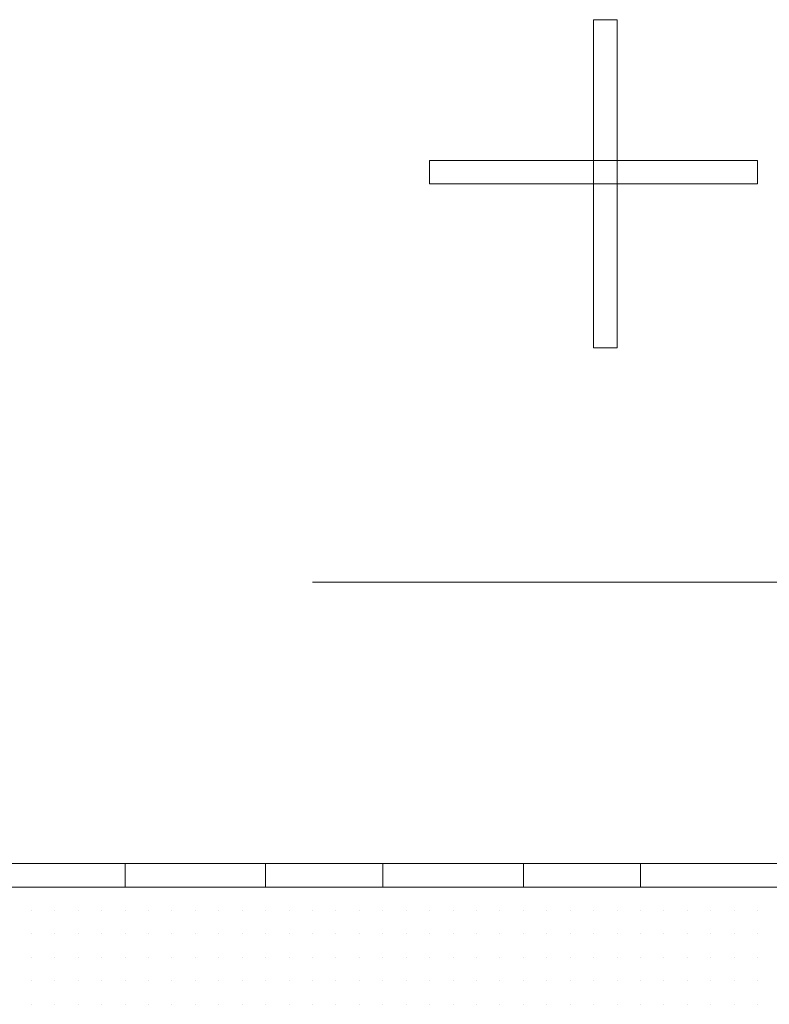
# Model space of a CAD drawing. Header units: metres. Extents: x 5.7 to 89.8, y 4 to 63.5.
# Tile 437 of 475: x 71.472 to 71.78, y 49.8 to 50.204. Entities that reach past the tile are written whole.
import ezdxf

# ---------------------------------------------------------------- set-up
doc = ezdxf.new("R2010")
doc.units = ezdxf.units.M
doc.header["$MEASUREMENT"] = 0
for name, color, linetype in [('PDF17_hatch-borshi', 7, 'Continuous'), ('PDF17_kaff', 7, 'Continuous'), ('PDF17_textt', 7, 'Continuous')]:
    doc.layers.add(name, color=color, linetype=linetype)

msp = doc.modelspace()

# ---------------------------------------------------------------- linework, layer by layer
at = {"layer": 'PDF17_hatch-borshi', "lineweight": 18}
for points in [[(71.47635, 49.84788), (71.47635, 49.84788)], [(71.49561, 49.84788), (71.49561, 49.84788)], [(71.51487, 49.84788), (71.51487, 49.84788)], [(71.53413, 49.84788), (71.53413, 49.84788)], [(71.53413, 49.84788), (71.53413, 49.84788)], [(71.54376, 49.84788), (71.54376, 49.84788)], [(71.54376, 49.84788), (71.54376, 49.84788)], [(71.5534, 49.84788), (71.5534, 49.84788)], [(71.57266, 49.84788), (71.57266, 49.84788)], [(71.58229, 49.84788), (71.58229, 49.84788)], [(71.60155, 49.84788), (71.60155, 49.84788)], [(71.61118, 49.84788), (71.61118, 49.84788)], [(71.63044, 49.84788), (71.63044, 49.84788)], [(71.64008, 49.84788), (71.64008, 49.84788)], [(71.64008, 49.84788), (71.64008, 49.84788)], [(71.64971, 49.84788), (71.64971, 49.84788)], [(71.65934, 49.84788), (71.65934, 49.84788)], [(71.68823, 49.84788), (71.68823, 49.84788)], [(71.72676, 49.84788), (71.72676, 49.84788)], [(71.74602, 49.84788), (71.74602, 49.84788)], [(71.74602, 49.84788), (71.74602, 49.84788)], [(71.75565, 49.84788), (71.75565, 49.84788)], [(71.76528, 49.84788), (71.76528, 49.84788)], [(71.77491, 49.84788), (71.77491, 49.84788)], [(71.47635, 49.83825), (71.47635, 49.83825)], [(71.47635, 49.83825), (71.47635, 49.83825)], [(71.47635, 49.83825), (71.47635, 49.83825)], [(71.47635, 49.83825), (71.47635, 49.83825)], [(71.48598, 49.83825), (71.48598, 49.83825)], [(71.48598, 49.83825), (71.48598, 49.83825)], [(71.48598, 49.83825), (71.48598, 49.83825)], [(71.48598, 49.83825), (71.48598, 49.83825)], [(71.48598, 49.83825), (71.48598, 49.83825)], [(71.49561, 49.83825), (71.49561, 49.83825)], [(71.49561, 49.83825), (71.49561, 49.83825)], [(71.49561, 49.83825), (71.49561, 49.83825)], [(71.49561, 49.83825), (71.49561, 49.83825)], [(71.50524, 49.83825), (71.50524, 49.83825)], [(71.50524, 49.83825), (71.50524, 49.83825)], [(71.50524, 49.83825), (71.50524, 49.83825)], [(71.50524, 49.83825), (71.50524, 49.83825)], [(71.50524, 49.83825), (71.50524, 49.83825)], [(71.50524, 49.83825), (71.50524, 49.83825)], [(71.51487, 49.83825), (71.51487, 49.83825)], [(71.51487, 49.83825), (71.51487, 49.83825)], [(71.51487, 49.83825), (71.51487, 49.83825)], [(71.5245, 49.83825), (71.5245, 49.83825)], [(71.5245, 49.83825), (71.5245, 49.83825)], [(71.5245, 49.83825), (71.5245, 49.83825)], [(71.5245, 49.83825), (71.5245, 49.83825)], [(71.53413, 49.83825), (71.53413, 49.83825)], [(71.53413, 49.83825), (71.53413, 49.83825)], [(71.53413, 49.83825), (71.53413, 49.83825)], [(71.53413, 49.83825), (71.53413, 49.83825)], [(71.54376, 49.83825), (71.54376, 49.83825)], [(71.5534, 49.83825), (71.5534, 49.83825)], [(71.5534, 49.83825), (71.5534, 49.83825)], [(71.5534, 49.83825), (71.5534, 49.83825)], [(71.56303, 49.83825), (71.56303, 49.83825)], [(71.56303, 49.83825), (71.56303, 49.83825)], [(71.56303, 49.83825), (71.56303, 49.83825)], [(71.56303, 49.83825), (71.56303, 49.83825)], [(71.57266, 49.83825), (71.57266, 49.83825)], [(71.57266, 49.83825), (71.57266, 49.83825)], [(71.57266, 49.83825), (71.57266, 49.83825)], [(71.57266, 49.83825), (71.57266, 49.83825)], [(71.58229, 49.83825), (71.58229, 49.83825)], [(71.58229, 49.83825), (71.58229, 49.83825)], [(71.58229, 49.83825), (71.58229, 49.83825)], [(71.58229, 49.83825), (71.58229, 49.83825)], [(71.58229, 49.83825), (71.58229, 49.83825)], [(71.59192, 49.83825), (71.59192, 49.83825)], [(71.59192, 49.83825), (71.59192, 49.83825)], [(71.59192, 49.83825), (71.59192, 49.83825)], [(71.60155, 49.83825), (71.60155, 49.83825)], [(71.60155, 49.83825), (71.60155, 49.83825)], [(71.60155, 49.83825), (71.60155, 49.83825)], [(71.60155, 49.83825), (71.60155, 49.83825)], [(71.60155, 49.83825), (71.60155, 49.83825)], [(71.61118, 49.83825), (71.61118, 49.83825)], [(71.61118, 49.83825), (71.61118, 49.83825)], [(71.61118, 49.83825), (71.61118, 49.83825)], [(71.61118, 49.83825), (71.61118, 49.83825)], [(71.62081, 49.83825), (71.62081, 49.83825)], [(71.62081, 49.83825), (71.62081, 49.83825)], [(71.62081, 49.83825), (71.62081, 49.83825)], [(71.62081, 49.83825), (71.62081, 49.83825)], [(71.62081, 49.83825), (71.62081, 49.83825)], [(71.63044, 49.83825), (71.63044, 49.83825)], [(71.63044, 49.83825), (71.63044, 49.83825)], [(71.63044, 49.83825), (71.63044, 49.83825)], [(71.63044, 49.83825), (71.63044, 49.83825)], [(71.64008, 49.83825), (71.64008, 49.83825)], [(71.64008, 49.83825), (71.64008, 49.83825)], [(71.64008, 49.83825), (71.64008, 49.83825)], [(71.64971, 49.83825), (71.64971, 49.83825)], [(71.64971, 49.83825), (71.64971, 49.83825)], [(71.64971, 49.83825), (71.64971, 49.83825)], [(71.65934, 49.83825), (71.65934, 49.83825)], [(71.65934, 49.83825), (71.65934, 49.83825)], [(71.66897, 49.83825), (71.66897, 49.83825)], [(71.66897, 49.83825), (71.66897, 49.83825)], [(71.66897, 49.83825), (71.66897, 49.83825)], [(71.66897, 49.83825), (71.66897, 49.83825)], [(71.66897, 49.83825), (71.66897, 49.83825)], [(71.66897, 49.83825), (71.66897, 49.83825)], [(71.6786, 49.83825), (71.6786, 49.83825)], [(71.6786, 49.83825), (71.6786, 49.83825)], [(71.6786, 49.83825), (71.6786, 49.83825)], [(71.68823, 49.83825), (71.68823, 49.83825)], [(71.68823, 49.83825), (71.68823, 49.83825)], [(71.68823, 49.83825), (71.68823, 49.83825)], [(71.68823, 49.83825), (71.68823, 49.83825)], [(71.68823, 49.83825), (71.68823, 49.83825)], [(71.69786, 49.83825), (71.69786, 49.83825)], [(71.69786, 49.83825), (71.69786, 49.83825)], [(71.69786, 49.83825), (71.69786, 49.83825)], [(71.69786, 49.83825), (71.69786, 49.83825)], [(71.70749, 49.83825), (71.70749, 49.83825)], [(71.70749, 49.83825), (71.70749, 49.83825)], [(71.70749, 49.83825), (71.70749, 49.83825)], [(71.70749, 49.83825), (71.70749, 49.83825)], [(71.71713, 49.83825), (71.71713, 49.83825)], [(71.71713, 49.83825), (71.71713, 49.83825)], [(71.71713, 49.83825), (71.71713, 49.83825)], [(71.71713, 49.83825), (71.71713, 49.83825)], [(71.72676, 49.83825), (71.72676, 49.83825)], [(71.72676, 49.83825), (71.72676, 49.83825)], [(71.72676, 49.83825), (71.72676, 49.83825)], [(71.73639, 49.83825), (71.73639, 49.83825)], [(71.73639, 49.83825), (71.73639, 49.83825)], [(71.73639, 49.83825), (71.73639, 49.83825)], [(71.73639, 49.83825), (71.73639, 49.83825)], [(71.73639, 49.83825), (71.73639, 49.83825)], [(71.74602, 49.83825), (71.74602, 49.83825)], [(71.74602, 49.83825), (71.74602, 49.83825)], [(71.75565, 49.83825), (71.75565, 49.83825)], [(71.75565, 49.83825), (71.75565, 49.83825)], [(71.75565, 49.83825), (71.75565, 49.83825)], [(71.75565, 49.83825), (71.75565, 49.83825)], [(71.76528, 49.83825), (71.76528, 49.83825)], [(71.76528, 49.83825), (71.76528, 49.83825)], [(71.77491, 49.83825), (71.77491, 49.83825)], [(71.77491, 49.83825), (71.77491, 49.83825)], [(71.77491, 49.83825), (71.77491, 49.83825)], [(71.47635, 49.82862), (71.47635, 49.82862)], [(71.47635, 49.82862), (71.47635, 49.82862)], [(71.47635, 49.82862), (71.47635, 49.82862)], [(71.48598, 49.82862), (71.48598, 49.82862)], [(71.48598, 49.82862), (71.48598, 49.82862)], [(71.49561, 49.82862), (71.49561, 49.82862)], [(71.49561, 49.82862), (71.49561, 49.82862)], [(71.49561, 49.82862), (71.49561, 49.82862)], [(71.50524, 49.82862), (71.50524, 49.82862)], [(71.50524, 49.82862), (71.50524, 49.82862)], [(71.50524, 49.82862), (71.50524, 49.82862)], [(71.50524, 49.82862), (71.50524, 49.82862)], [(71.50524, 49.82862), (71.50524, 49.82862)], [(71.51487, 49.82862), (71.51487, 49.82862)], [(71.51487, 49.82862), (71.51487, 49.82862)], [(71.5245, 49.82862), (71.5245, 49.82862)], [(71.5245, 49.82862), (71.5245, 49.82862)], [(71.5245, 49.82862), (71.5245, 49.82862)], [(71.5245, 49.82862), (71.5245, 49.82862)], [(71.53413, 49.82862), (71.53413, 49.82862)], [(71.53413, 49.82862), (71.53413, 49.82862)], [(71.53413, 49.82862), (71.53413, 49.82862)], [(71.53413, 49.82862), (71.53413, 49.82862)], [(71.54376, 49.82862), (71.54376, 49.82862)], [(71.54376, 49.82862), (71.54376, 49.82862)], [(71.54376, 49.82862), (71.54376, 49.82862)], [(71.54376, 49.82862), (71.54376, 49.82862)], [(71.5534, 49.82862), (71.5534, 49.82862)], [(71.5534, 49.82862), (71.5534, 49.82862)], [(71.5534, 49.82862), (71.5534, 49.82862)], [(71.56303, 49.82862), (71.56303, 49.82862)], [(71.56303, 49.82862), (71.56303, 49.82862)], [(71.56303, 49.82862), (71.56303, 49.82862)], [(71.56303, 49.82862), (71.56303, 49.82862)], [(71.57266, 49.82862), (71.57266, 49.82862)], [(71.57266, 49.82862), (71.57266, 49.82862)], [(71.58229, 49.82862), (71.58229, 49.82862)], [(71.59192, 49.82862), (71.59192, 49.82862)], [(71.59192, 49.82862), (71.59192, 49.82862)], [(71.59192, 49.82862), (71.59192, 49.82862)], [(71.60155, 49.82862), (71.60155, 49.82862)], [(71.60155, 49.82862), (71.60155, 49.82862)], [(71.61118, 49.82862), (71.61118, 49.82862)], [(71.61118, 49.82862), (71.61118, 49.82862)], [(71.61118, 49.82862), (71.61118, 49.82862)], [(71.61118, 49.82862), (71.61118, 49.82862)], [(71.62081, 49.82862), (71.62081, 49.82862)], [(71.62081, 49.82862), (71.62081, 49.82862)], [(71.62081, 49.82862), (71.62081, 49.82862)], [(71.63044, 49.82862), (71.63044, 49.82862)], [(71.63044, 49.82862), (71.63044, 49.82862)], [(71.63044, 49.82862), (71.63044, 49.82862)], [(71.63044, 49.82862), (71.63044, 49.82862)], [(71.64008, 49.82862), (71.64008, 49.82862)], [(71.64008, 49.82862), (71.64008, 49.82862)], [(71.64008, 49.82862), (71.64008, 49.82862)], [(71.64008, 49.82862), (71.64008, 49.82862)], [(71.64008, 49.82862), (71.64008, 49.82862)], [(71.64971, 49.82862), (71.64971, 49.82862)], [(71.64971, 49.82862), (71.64971, 49.82862)], [(71.65934, 49.82862), (71.65934, 49.82862)], [(71.65934, 49.82862), (71.65934, 49.82862)], [(71.65934, 49.82862), (71.65934, 49.82862)], [(71.65934, 49.82862), (71.65934, 49.82862)], [(71.66897, 49.82862), (71.66897, 49.82862)], [(71.66897, 49.82862), (71.66897, 49.82862)], [(71.66897, 49.82862), (71.66897, 49.82862)], [(71.6786, 49.82862), (71.6786, 49.82862)], [(71.6786, 49.82862), (71.6786, 49.82862)], [(71.6786, 49.82862), (71.6786, 49.82862)], [(71.68823, 49.82862), (71.68823, 49.82862)], [(71.68823, 49.82862), (71.68823, 49.82862)], [(71.69786, 49.82862), (71.69786, 49.82862)], [(71.69786, 49.82862), (71.69786, 49.82862)], [(71.69786, 49.82862), (71.69786, 49.82862)], [(71.69786, 49.82862), (71.69786, 49.82862)], [(71.70749, 49.82862), (71.70749, 49.82862)], [(71.70749, 49.82862), (71.70749, 49.82862)], [(71.70749, 49.82862), (71.70749, 49.82862)], [(71.70749, 49.82862), (71.70749, 49.82862)], [(71.71713, 49.82862), (71.71713, 49.82862)], [(71.71713, 49.82862), (71.71713, 49.82862)], [(71.71713, 49.82862), (71.71713, 49.82862)], [(71.72676, 49.82862), (71.72676, 49.82862)], [(71.72676, 49.82862), (71.72676, 49.82862)], [(71.72676, 49.82862), (71.72676, 49.82862)], [(71.72676, 49.82862), (71.72676, 49.82862)], [(71.73639, 49.82862), (71.73639, 49.82862)], [(71.73639, 49.82862), (71.73639, 49.82862)], [(71.74602, 49.82862), (71.74602, 49.82862)], [(71.74602, 49.82862), (71.74602, 49.82862)], [(71.74602, 49.82862), (71.74602, 49.82862)], [(71.74602, 49.82862), (71.74602, 49.82862)], [(71.75565, 49.82862), (71.75565, 49.82862)], [(71.75565, 49.82862), (71.75565, 49.82862)], [(71.76528, 49.82862), (71.76528, 49.82862)], [(71.76528, 49.82862), (71.76528, 49.82862)], [(71.76528, 49.82862), (71.76528, 49.82862)], [(71.76528, 49.82862), (71.76528, 49.82862)], [(71.77491, 49.82862), (71.77491, 49.82862)], [(71.77491, 49.82862), (71.77491, 49.82862)], [(71.77491, 49.82862), (71.77491, 49.82862)], [(71.77491, 49.82862), (71.77491, 49.82862)], [(71.47635, 49.81899), (71.47635, 49.81899)], [(71.47635, 49.81899), (71.47635, 49.81899)], [(71.47635, 49.81899), (71.47635, 49.81899)], [(71.47635, 49.81899), (71.47635, 49.81899)], [(71.48598, 49.81899), (71.48598, 49.81899)], [(71.48598, 49.81899), (71.48598, 49.81899)], [(71.48598, 49.81899), (71.48598, 49.81899)], [(71.49561, 49.81899), (71.49561, 49.81899)], [(71.49561, 49.81899), (71.49561, 49.81899)], [(71.49561, 49.81899), (71.49561, 49.81899)], [(71.50524, 49.81899), (71.50524, 49.81899)], [(71.50524, 49.81899), (71.50524, 49.81899)], [(71.50524, 49.81899), (71.50524, 49.81899)], [(71.51487, 49.81899), (71.51487, 49.81899)], [(71.51487, 49.81899), (71.51487, 49.81899)], [(71.51487, 49.81899), (71.51487, 49.81899)], [(71.5245, 49.81899), (71.5245, 49.81899)], [(71.5245, 49.81899), (71.5245, 49.81899)], [(71.5245, 49.81899), (71.5245, 49.81899)], [(71.5245, 49.81899), (71.5245, 49.81899)], [(71.53413, 49.81899), (71.53413, 49.81899)], [(71.53413, 49.81899), (71.53413, 49.81899)], [(71.53413, 49.81899), (71.53413, 49.81899)], [(71.53413, 49.81899), (71.53413, 49.81899)], [(71.53413, 49.81899), (71.53413, 49.81899)], [(71.53413, 49.81899), (71.53413, 49.81899)], [(71.54376, 49.81899), (71.54376, 49.81899)], [(71.54376, 49.81899), (71.54376, 49.81899)], [(71.54376, 49.81899), (71.54376, 49.81899)], [(71.54376, 49.81899), (71.54376, 49.81899)], [(71.5534, 49.81899), (71.5534, 49.81899)], [(71.5534, 49.81899), (71.5534, 49.81899)], [(71.5534, 49.81899), (71.5534, 49.81899)], [(71.56303, 49.81899), (71.56303, 49.81899)], [(71.56303, 49.81899), (71.56303, 49.81899)], [(71.56303, 49.81899), (71.56303, 49.81899)], [(71.56303, 49.81899), (71.56303, 49.81899)], [(71.56303, 49.81899), (71.56303, 49.81899)], [(71.57266, 49.81899), (71.57266, 49.81899)], [(71.57266, 49.81899), (71.57266, 49.81899)], [(71.57266, 49.81899), (71.57266, 49.81899)], [(71.58229, 49.81899), (71.58229, 49.81899)], [(71.58229, 49.81899), (71.58229, 49.81899)], [(71.58229, 49.81899), (71.58229, 49.81899)], [(71.58229, 49.81899), (71.58229, 49.81899)], [(71.58229, 49.81899), (71.58229, 49.81899)], [(71.59192, 49.81899), (71.59192, 49.81899)], [(71.59192, 49.81899), (71.59192, 49.81899)], [(71.59192, 49.81899), (71.59192, 49.81899)], [(71.59192, 49.81899), (71.59192, 49.81899)], [(71.60155, 49.81899), (71.60155, 49.81899)], [(71.60155, 49.81899), (71.60155, 49.81899)], [(71.60155, 49.81899), (71.60155, 49.81899)], [(71.60155, 49.81899), (71.60155, 49.81899)], [(71.61118, 49.81899), (71.61118, 49.81899)], [(71.61118, 49.81899), (71.61118, 49.81899)], [(71.61118, 49.81899), (71.61118, 49.81899)], [(71.62081, 49.81899), (71.62081, 49.81899)], [(71.62081, 49.81899), (71.62081, 49.81899)], [(71.62081, 49.81899), (71.62081, 49.81899)], [(71.63044, 49.81899), (71.63044, 49.81899)], [(71.63044, 49.81899), (71.63044, 49.81899)], [(71.63044, 49.81899), (71.63044, 49.81899)], [(71.64008, 49.81899), (71.64008, 49.81899)], [(71.64008, 49.81899), (71.64008, 49.81899)], [(71.64008, 49.81899), (71.64008, 49.81899)], [(71.64971, 49.81899), (71.64971, 49.81899)], [(71.64971, 49.81899), (71.64971, 49.81899)], [(71.64971, 49.81899), (71.64971, 49.81899)], [(71.64971, 49.81899), (71.64971, 49.81899)], [(71.64971, 49.81899), (71.64971, 49.81899)], [(71.65934, 49.81899), (71.65934, 49.81899)], [(71.65934, 49.81899), (71.65934, 49.81899)], [(71.66897, 49.81899), (71.66897, 49.81899)], [(71.66897, 49.81899), (71.66897, 49.81899)], [(71.66897, 49.81899), (71.66897, 49.81899)], [(71.66897, 49.81899), (71.66897, 49.81899)], [(71.66897, 49.81899), (71.66897, 49.81899)], [(71.66897, 49.81899), (71.66897, 49.81899)], [(71.6786, 49.81899), (71.6786, 49.81899)], [(71.6786, 49.81899), (71.6786, 49.81899)], [(71.6786, 49.81899), (71.6786, 49.81899)], [(71.68823, 49.81899), (71.68823, 49.81899)], [(71.68823, 49.81899), (71.68823, 49.81899)], [(71.68823, 49.81899), (71.68823, 49.81899)], [(71.69786, 49.81899), (71.69786, 49.81899)], [(71.69786, 49.81899), (71.69786, 49.81899)], [(71.69786, 49.81899), (71.69786, 49.81899)], [(71.69786, 49.81899), (71.69786, 49.81899)], [(71.69786, 49.81899), (71.69786, 49.81899)], [(71.70749, 49.81899), (71.70749, 49.81899)], [(71.70749, 49.81899), (71.70749, 49.81899)], [(71.70749, 49.81899), (71.70749, 49.81899)], [(71.71713, 49.81899), (71.71713, 49.81899)], [(71.71713, 49.81899), (71.71713, 49.81899)], [(71.71713, 49.81899), (71.71713, 49.81899)], [(71.71713, 49.81899), (71.71713, 49.81899)], [(71.72676, 49.81899), (71.72676, 49.81899)], [(71.72676, 49.81899), (71.72676, 49.81899)], [(71.73639, 49.81899), (71.73639, 49.81899)], [(71.73639, 49.81899), (71.73639, 49.81899)], [(71.73639, 49.81899), (71.73639, 49.81899)], [(71.73639, 49.81899), (71.73639, 49.81899)], [(71.74602, 49.81899), (71.74602, 49.81899)], [(71.74602, 49.81899), (71.74602, 49.81899)], [(71.74602, 49.81899), (71.74602, 49.81899)], [(71.75565, 49.81899), (71.75565, 49.81899)], [(71.75565, 49.81899), (71.75565, 49.81899)], [(71.75565, 49.81899), (71.75565, 49.81899)], [(71.75565, 49.81899), (71.75565, 49.81899)], [(71.76528, 49.81899), (71.76528, 49.81899)], [(71.76528, 49.81899), (71.76528, 49.81899)], [(71.76528, 49.81899), (71.76528, 49.81899)], [(71.77491, 49.81899), (71.77491, 49.81899)], [(71.77491, 49.81899), (71.77491, 49.81899)], [(71.77491, 49.81899), (71.77491, 49.81899)], [(71.77491, 49.81899), (71.77491, 49.81899)], [(71.47635, 49.80936), (71.47635, 49.80936)], [(71.47635, 49.80936), (71.47635, 49.80936)], [(71.47635, 49.80936), (71.47635, 49.80936)], [(71.48598, 49.80936), (71.48598, 49.80936)], [(71.48598, 49.80936), (71.48598, 49.80936)], [(71.48598, 49.80936), (71.48598, 49.80936)], [(71.48598, 49.80936), (71.48598, 49.80936)], [(71.49561, 49.80936), (71.49561, 49.80936)], [(71.49561, 49.80936), (71.49561, 49.80936)], [(71.49561, 49.80936), (71.49561, 49.80936)], [(71.50524, 49.80936), (71.50524, 49.80936)], [(71.50524, 49.80936), (71.50524, 49.80936)], [(71.50524, 49.80936), (71.50524, 49.80936)], [(71.50524, 49.80936), (71.50524, 49.80936)], [(71.51487, 49.80936), (71.51487, 49.80936)], [(71.51487, 49.80936), (71.51487, 49.80936)], [(71.51487, 49.80936), (71.51487, 49.80936)], [(71.5245, 49.80936), (71.5245, 49.80936)], [(71.5245, 49.80936), (71.5245, 49.80936)], [(71.5245, 49.80936), (71.5245, 49.80936)], [(71.5245, 49.80936), (71.5245, 49.80936)], [(71.53413, 49.80936), (71.53413, 49.80936)], [(71.53413, 49.80936), (71.53413, 49.80936)], [(71.53413, 49.80936), (71.53413, 49.80936)], [(71.54376, 49.80936), (71.54376, 49.80936)], [(71.54376, 49.80936), (71.54376, 49.80936)], [(71.54376, 49.80936), (71.54376, 49.80936)], [(71.5534, 49.80936), (71.5534, 49.80936)], [(71.5534, 49.80936), (71.5534, 49.80936)], [(71.5534, 49.80936), (71.5534, 49.80936)], [(71.5534, 49.80936), (71.5534, 49.80936)], [(71.56303, 49.80936), (71.56303, 49.80936)], [(71.56303, 49.80936), (71.56303, 49.80936)], [(71.56303, 49.80936), (71.56303, 49.80936)], [(71.56303, 49.80936), (71.56303, 49.80936)], [(71.57266, 49.80936), (71.57266, 49.80936)], [(71.57266, 49.80936), (71.57266, 49.80936)], [(71.57266, 49.80936), (71.57266, 49.80936)], [(71.57266, 49.80936), (71.57266, 49.80936)], [(71.58229, 49.80936), (71.58229, 49.80936)], [(71.58229, 49.80936), (71.58229, 49.80936)], [(71.59192, 49.80936), (71.59192, 49.80936)], [(71.59192, 49.80936), (71.59192, 49.80936)], [(71.59192, 49.80936), (71.59192, 49.80936)], [(71.59192, 49.80936), (71.59192, 49.80936)], [(71.59192, 49.80936), (71.59192, 49.80936)], [(71.60155, 49.80936), (71.60155, 49.80936)], [(71.60155, 49.80936), (71.60155, 49.80936)], [(71.60155, 49.80936), (71.60155, 49.80936)], [(71.61118, 49.80936), (71.61118, 49.80936)], [(71.61118, 49.80936), (71.61118, 49.80936)], [(71.61118, 49.80936), (71.61118, 49.80936)], [(71.61118, 49.80936), (71.61118, 49.80936)], [(71.62081, 49.80936), (71.62081, 49.80936)], [(71.62081, 49.80936), (71.62081, 49.80936)], [(71.62081, 49.80936), (71.62081, 49.80936)], [(71.62081, 49.80936), (71.62081, 49.80936)], [(71.62081, 49.80936), (71.62081, 49.80936)], [(71.63044, 49.80936), (71.63044, 49.80936)], [(71.63044, 49.80936), (71.63044, 49.80936)], [(71.63044, 49.80936), (71.63044, 49.80936)], [(71.64008, 49.80936), (71.64008, 49.80936)], [(71.64008, 49.80936), (71.64008, 49.80936)], [(71.64008, 49.80936), (71.64008, 49.80936)], [(71.64971, 49.80936), (71.64971, 49.80936)], [(71.65934, 49.80936), (71.65934, 49.80936)], [(71.65934, 49.80936), (71.65934, 49.80936)], [(71.65934, 49.80936), (71.65934, 49.80936)], [(71.65934, 49.80936), (71.65934, 49.80936)], [(71.66897, 49.80936), (71.66897, 49.80936)], [(71.66897, 49.80936), (71.66897, 49.80936)], [(71.6786, 49.80936), (71.6786, 49.80936)], [(71.6786, 49.80936), (71.6786, 49.80936)], [(71.6786, 49.80936), (71.6786, 49.80936)], [(71.6786, 49.80936), (71.6786, 49.80936)], [(71.68823, 49.80936), (71.68823, 49.80936)], [(71.68823, 49.80936), (71.68823, 49.80936)], [(71.68823, 49.80936), (71.68823, 49.80936)], [(71.68823, 49.80936), (71.68823, 49.80936)], [(71.69786, 49.80936), (71.69786, 49.80936)], [(71.69786, 49.80936), (71.69786, 49.80936)], [(71.69786, 49.80936), (71.69786, 49.80936)], [(71.69786, 49.80936), (71.69786, 49.80936)], [(71.70749, 49.80936), (71.70749, 49.80936)], [(71.70749, 49.80936), (71.70749, 49.80936)], [(71.70749, 49.80936), (71.70749, 49.80936)], [(71.70749, 49.80936), (71.70749, 49.80936)], [(71.71713, 49.80936), (71.71713, 49.80936)], [(71.71713, 49.80936), (71.71713, 49.80936)], [(71.72676, 49.80936), (71.72676, 49.80936)], [(71.72676, 49.80936), (71.72676, 49.80936)], [(71.72676, 49.80936), (71.72676, 49.80936)], [(71.72676, 49.80936), (71.72676, 49.80936)], [(71.73639, 49.80936), (71.73639, 49.80936)], [(71.74602, 49.80936), (71.74602, 49.80936)], [(71.74602, 49.80936), (71.74602, 49.80936)], [(71.74602, 49.80936), (71.74602, 49.80936)], [(71.75565, 49.80936), (71.75565, 49.80936)], [(71.75565, 49.80936), (71.75565, 49.80936)], [(71.75565, 49.80936), (71.75565, 49.80936)], [(71.76528, 49.80936), (71.76528, 49.80936)], [(71.76528, 49.80936), (71.76528, 49.80936)], [(71.76528, 49.80936), (71.76528, 49.80936)], [(71.76528, 49.80936), (71.76528, 49.80936)], [(71.77491, 49.80936), (71.77491, 49.80936)], [(71.77491, 49.80936), (71.77491, 49.80936)], [(71.77491, 49.80936), (71.77491, 49.80936)], [(71.77491, 49.80936), (71.77491, 49.80936)], [(71.47635, 49.79972), (71.47635, 49.79972)], [(71.47635, 49.79972), (71.47635, 49.79972)], [(71.48598, 49.79972), (71.48598, 49.79972)], [(71.48598, 49.79972), (71.48598, 49.79972)], [(71.48598, 49.79972), (71.48598, 49.79972)], [(71.49561, 49.79972), (71.49561, 49.79972)], [(71.49561, 49.79972), (71.49561, 49.79972)], [(71.49561, 49.79972), (71.49561, 49.79972)], [(71.50524, 49.79972), (71.50524, 49.79972)], [(71.50524, 49.79972), (71.50524, 49.79972)], [(71.50524, 49.79972), (71.50524, 49.79972)], [(71.51487, 49.79972), (71.51487, 49.79972)], [(71.51487, 49.79972), (71.51487, 49.79972)], [(71.51487, 49.79972), (71.51487, 49.79972)], [(71.51487, 49.79972), (71.51487, 49.79972)], [(71.5245, 49.79972), (71.5245, 49.79972)], [(71.5245, 49.79972), (71.5245, 49.79972)], [(71.5245, 49.79972), (71.5245, 49.79972)], [(71.53413, 49.79972), (71.53413, 49.79972)], [(71.53413, 49.79972), (71.53413, 49.79972)], [(71.53413, 49.79972), (71.53413, 49.79972)], [(71.53413, 49.79972), (71.53413, 49.79972)], [(71.53413, 49.79972), (71.53413, 49.79972)], [(71.54376, 49.79972), (71.54376, 49.79972)], [(71.54376, 49.79972), (71.54376, 49.79972)], [(71.54376, 49.79972), (71.54376, 49.79972)], [(71.5534, 49.79972), (71.5534, 49.79972)], [(71.5534, 49.79972), (71.5534, 49.79972)], [(71.5534, 49.79972), (71.5534, 49.79972)], [(71.56303, 49.79972), (71.56303, 49.79972)], [(71.56303, 49.79972), (71.56303, 49.79972)], [(71.56303, 49.79972), (71.56303, 49.79972)], [(71.57266, 49.79972), (71.57266, 49.79972)], [(71.57266, 49.79972), (71.57266, 49.79972)], [(71.58229, 49.79972), (71.58229, 49.79972)], [(71.58229, 49.79972), (71.58229, 49.79972)], [(71.58229, 49.79972), (71.58229, 49.79972)], [(71.59192, 49.79972), (71.59192, 49.79972)], [(71.59192, 49.79972), (71.59192, 49.79972)], [(71.59192, 49.79972), (71.59192, 49.79972)], [(71.59192, 49.79972), (71.59192, 49.79972)], [(71.60155, 49.79972), (71.60155, 49.79972)], [(71.60155, 49.79972), (71.60155, 49.79972)], [(71.60155, 49.79972), (71.60155, 49.79972)], [(71.60155, 49.79972), (71.60155, 49.79972)], [(71.61118, 49.79972), (71.61118, 49.79972)], [(71.61118, 49.79972), (71.61118, 49.79972)], [(71.61118, 49.79972), (71.61118, 49.79972)], [(71.61118, 49.79972), (71.61118, 49.79972)], [(71.62081, 49.79972), (71.62081, 49.79972)], [(71.62081, 49.79972), (71.62081, 49.79972)], [(71.62081, 49.79972), (71.62081, 49.79972)], [(71.62081, 49.79972), (71.62081, 49.79972)], [(71.62081, 49.79972), (71.62081, 49.79972)], [(71.63044, 49.79972), (71.63044, 49.79972)], [(71.63044, 49.79972), (71.63044, 49.79972)], [(71.63044, 49.79972), (71.63044, 49.79972)], [(71.63044, 49.79972), (71.63044, 49.79972)], [(71.63044, 49.79972), (71.63044, 49.79972)], [(71.64008, 49.79972), (71.64008, 49.79972)], [(71.64008, 49.79972), (71.64008, 49.79972)], [(71.64971, 49.79972), (71.64971, 49.79972)], [(71.64971, 49.79972), (71.64971, 49.79972)], [(71.64971, 49.79972), (71.64971, 49.79972)], [(71.64971, 49.79972), (71.64971, 49.79972)], [(71.64971, 49.79972), (71.64971, 49.79972)], [(71.65934, 49.79972), (71.65934, 49.79972)], [(71.65934, 49.79972), (71.65934, 49.79972)], [(71.65934, 49.79972), (71.65934, 49.79972)], [(71.66897, 49.79972), (71.66897, 49.79972)], [(71.66897, 49.79972), (71.66897, 49.79972)], [(71.66897, 49.79972), (71.66897, 49.79972)], [(71.6786, 49.79972), (71.6786, 49.79972)], [(71.6786, 49.79972), (71.6786, 49.79972)], [(71.68823, 49.79972), (71.68823, 49.79972)], [(71.68823, 49.79972), (71.68823, 49.79972)], [(71.68823, 49.79972), (71.68823, 49.79972)], [(71.69786, 49.79972), (71.69786, 49.79972)], [(71.69786, 49.79972), (71.69786, 49.79972)], [(71.69786, 49.79972), (71.69786, 49.79972)], [(71.69786, 49.79972), (71.69786, 49.79972)], [(71.69786, 49.79972), (71.69786, 49.79972)], [(71.70749, 49.79972), (71.70749, 49.79972)], [(71.70749, 49.79972), (71.70749, 49.79972)], [(71.70749, 49.79972), (71.70749, 49.79972)], [(71.71713, 49.79972), (71.71713, 49.79972)], [(71.71713, 49.79972), (71.71713, 49.79972)], [(71.71713, 49.79972), (71.71713, 49.79972)], [(71.71713, 49.79972), (71.71713, 49.79972)], [(71.71713, 49.79972), (71.71713, 49.79972)], [(71.72676, 49.79972), (71.72676, 49.79972)], [(71.72676, 49.79972), (71.72676, 49.79972)], [(71.72676, 49.79972), (71.72676, 49.79972)], [(71.72676, 49.79972), (71.72676, 49.79972)], [(71.73639, 49.79972), (71.73639, 49.79972)], [(71.73639, 49.79972), (71.73639, 49.79972)], [(71.73639, 49.79972), (71.73639, 49.79972)], [(71.73639, 49.79972), (71.73639, 49.79972)], [(71.74602, 49.79972), (71.74602, 49.79972)], [(71.74602, 49.79972), (71.74602, 49.79972)], [(71.74602, 49.79972), (71.74602, 49.79972)], [(71.75565, 49.79972), (71.75565, 49.79972)], [(71.75565, 49.79972), (71.75565, 49.79972)], [(71.75565, 49.79972), (71.75565, 49.79972)], [(71.76528, 49.79972), (71.76528, 49.79972)], [(71.76528, 49.79972), (71.76528, 49.79972)], [(71.76528, 49.79972), (71.76528, 49.79972)], [(71.76528, 49.79972), (71.76528, 49.79972)], [(71.77491, 49.79972), (71.77491, 49.79972)], [(71.77491, 49.79972), (71.77491, 49.79972)]]:
    msp.add_lwpolyline(points, dxfattribs=at)
at = {"layer": 'PDF17_kaff', "lineweight": 20}
for points in [[(71.41856, 49.84788), (72.79582, 49.84788), (72.79582, 49.85751), (71.40893, 49.85751), (71.40893, 49.82862)], [(71.51487, 49.85751), (71.51487, 49.84788)], [(71.57266, 49.85751), (71.57266, 49.84788)], [(71.62081, 49.85751), (71.62081, 49.84788)], [(71.6786, 49.85751), (71.6786, 49.84788)], [(71.72676, 49.85751), (71.72676, 49.84788)]]:
    msp.add_lwpolyline(points, dxfattribs=at)
at = {"layer": 'PDF17_textt', "lineweight": 20}
for points in [[(71.71713, 50.0694), (71.71713, 50.20424), (71.70749, 50.20424), (71.70749, 50.0694)], [(71.77491, 50.13682), (71.64008, 50.13682), (71.64008, 50.14645), (71.77491, 50.14645)]]:
    msp.add_lwpolyline(points, close=True, dxfattribs=at)
msp.add_lwpolyline([(72.56467, 49.97309), (71.59192, 49.97309)], dxfattribs=at)

doc.saveas('drawing.dxf')
